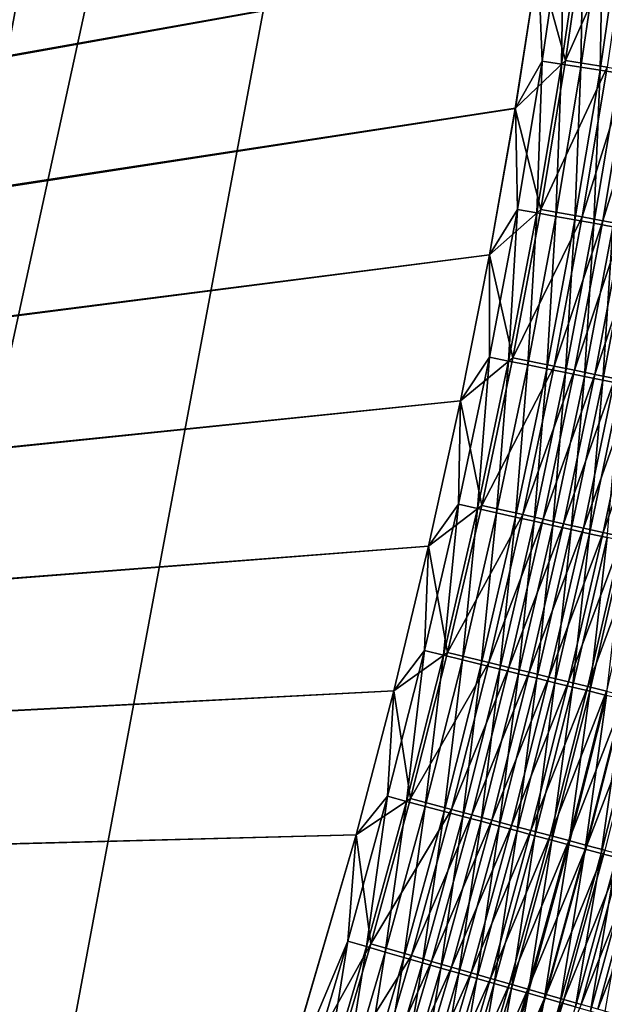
# Model space of a CAD drawing. Header units: metres. Extents: x -1 to 1402, y -1402 to 1.
# Tile 323 of 444: x 1186 to 1234, y -679 to -598. Entities that reach past the tile are written whole.
import ezdxf

# ---------------------------------------------------------------- set-up
doc = ezdxf.new("R2010")
doc.units = ezdxf.units.M

msp = doc.modelspace()

# ---------------------------------------------------------------- linework, layer by layer
at = {"layer": 'None0'}
for points in [[(1190.089233, -331.830353, -500.477753), (1184.196899, -321.140778, -500.477753), (759.270203, -676.616821, -500.477753)], [(1184.194092, -321.143036, -503.477753), (1190.089966, -331.832489, -503.477753), (762.366577, -676.864197, -503.477753)], [(1195.596069, -342.724152, -500.477753), (1190.089233, -331.830353, -500.477753), (759.270203, -676.616821, -500.477753)], [(762.366577, -676.864197, -503.477753), (1190.089966, -331.832489, -503.477753), (1195.600342, -342.725983, -503.477753)], [(759.270203, -676.616821, -500.477753), (1200.717407, -353.805603, -500.477753), (1195.596069, -342.724152, -500.477753)], [(1195.600342, -342.725983, -503.477753), (1200.7229, -353.80661, -503.477753), (762.366577, -676.864197, -503.477753)], [(1205.453003, -365.058044, -500.477753), (1200.717407, -353.805603, -500.477753), (759.270203, -676.616821, -500.477753)], [(1200.7229, -353.80661, -503.477753), (1205.455811, -365.057617, -503.477753), (762.366577, -676.864197, -503.477753)], [(1209.802612, -376.464935, -500.477753), (1205.453003, -365.058044, -500.477753), (759.270203, -676.616821, -500.477753)], [(762.366577, -676.864197, -503.477753), (1205.455811, -365.057617, -503.477753), (1209.801758, -376.46347, -503.477753)], [(759.270203, -676.616821, -500.477753), (1213.767578, -388.010193, -500.477753), (1209.802612, -376.464935, -500.477753)], [(1209.801758, -376.46347, -503.477753), (1213.765259, -388.009064, -503.477753), (762.366577, -676.864197, -503.477753)], [(1217.352539, -399.679108, -500.477753), (1213.767578, -388.010193, -500.477753), (759.270203, -676.616821, -500.477753)], [(1213.765259, -388.009064, -503.477753), (1217.35083, -399.679199, -503.477753), (762.366577, -676.864197, -503.477753)], [(1220.56311, -411.457306, -500.477753), (1217.352539, -399.679108, -500.477753), (759.270203, -676.616821, -500.477753)], [(762.366577, -676.864197, -503.477753), (1217.35083, -399.679199, -503.477753), (1220.562744, -411.458832, -503.477753)], [(759.270203, -676.616821, -500.477753), (1223.404785, -423.330414, -500.477753), (1220.56311, -411.457306, -500.477753)], [(1220.562744, -411.458832, -503.477753), (1223.40564, -423.332764, -503.477753), (762.366577, -676.864197, -503.477753)], [(1225.883057, -435.283936, -500.477753), (1223.404785, -423.330414, -500.477753), (759.270203, -676.616821, -500.477753)], [(1223.40564, -423.332764, -503.477753), (1225.884155, -435.286407, -503.477753), (762.366577, -676.864197, -503.477753)], [(1228.003662, -447.304108, -500.477753), (1225.883057, -435.283936, -500.477753), (759.270203, -676.616821, -500.477753)], [(762.366577, -676.864197, -503.477753), (1225.884155, -435.286407, -503.477753), (1228.005249, -447.307983, -503.477753)], [(759.270203, -676.616821, -500.477753), (1229.77356, -459.380157, -500.477753), (1228.003662, -447.304108, -500.477753)], [(1228.005249, -447.307983, -503.477753), (1229.775879, -459.386505, -503.477753), (762.366577, -676.864197, -503.477753)], [(1231.200439, -471.502319, -500.477753), (1229.77356, -459.380157, -500.477753), (759.270203, -676.616821, -500.477753)], [(1229.775879, -459.386505, -503.477753), (1231.203491, -471.510986, -503.477753), (762.366577, -676.864197, -503.477753)], [(1232.291626, -483.660858, -500.477753), (1231.200439, -471.502319, -500.477753), (759.270203, -676.616821, -500.477753)], [(762.366577, -676.864197, -503.477753), (1231.203491, -471.510986, -503.477753), (1232.295288, -483.670471, -503.477753)], [(759.270203, -676.616821, -500.477753), (1233.054688, -495.8461, -500.477753), (1232.291626, -483.660858, -500.477753)], [(1232.295288, -483.670471, -503.477753), (1233.058716, -495.854095, -503.477753), (762.366577, -676.864197, -503.477753)], [(1233.497192, -508.048248, -500.477753), (1233.054688, -495.8461, -500.477753), (759.270203, -676.616821, -500.477753)], [(1233.058716, -495.854095, -503.477753), (1233.500732, -508.052704, -503.477753), (762.366577, -676.864197, -503.477753)], [(1233.626465, -520.257629, -500.477753), (1233.497192, -508.048248, -500.477753), (759.270203, -676.616821, -500.477753)], [(762.366577, -676.864197, -503.477753), (1233.500732, -508.052704, -503.477753), (1233.629028, -520.258911, -503.477753)], [(759.270203, -676.616821, -500.477753), (1233.450317, -532.464478, -500.477753), (1233.626465, -520.257629, -500.477753)], [(1233.629028, -520.258911, -503.477753), (1233.450684, -532.465393, -503.477753), (762.366577, -676.864197, -503.477753)], [(1232.975708, -544.660522, -500.477753), (1233.450317, -532.464478, -500.477753), (759.270203, -676.616821, -500.477753)], [(1233.450684, -532.465393, -503.477753), (1232.973145, -544.664795, -503.477753), (762.366577, -676.864197, -503.477753)], [(1232.209473, -556.840393, -500.477753), (1232.975708, -544.660522, -500.477753), (759.270203, -676.616821, -500.477753)], [(762.366577, -676.864197, -503.477753), (1232.973145, -544.664795, -503.477753), (1232.203735, -556.849731, -503.477753)], [(759.270203, -676.616821, -500.477753), (1231.158203, -568.999084, -500.477753), (1232.209473, -556.840393, -500.477753)], [(1232.203735, -556.849731, -503.477753), (1231.14978, -569.012939, -503.477753), (762.366577, -676.864197, -503.477753)], [(1229.828735, -581.131714, -500.477753), (1231.158203, -568.999084, -500.477753), (759.270203, -676.616821, -500.477753)], [(1231.14978, -569.012939, -503.477753), (1229.818481, -581.148193, -503.477753), (762.366577, -676.864197, -503.477753)], [(1228.227539, -593.233276, -500.477753), (1229.828735, -581.131714, -500.477753), (759.270203, -676.616821, -500.477753)], [(762.366577, -676.864197, -503.477753), (1229.818481, -581.148193, -503.477753), (1228.216309, -593.250671, -503.477753)], [(1228.216309, -593.250671, -503.477753), (1232.255493, -589.148315, -503.31665), (1230.477173, -601.402161, -503.31662)], [(1228.565796, -601.446411, -500.44104), (1230.34436, -589.238831, -500.44104), (1228.227539, -593.233276, -500.477753)], [(1230.34436, -589.238831, -500.44104), (1228.565796, -601.446411, -500.44104), (1230.150879, -601.697205, -500.329803)], [(1231.934692, -589.454346, -500.329865), (1230.34436, -589.238831, -500.44104), (1230.150879, -601.697205, -500.329803)], [(1230.150879, -601.697205, -500.329803), (1231.732056, -601.947327, -500.144684), (1231.934692, -589.454346, -500.329865)], [(1230.477173, -601.402161, -503.31662), (1232.255493, -589.148315, -503.31665), (1235.691284, -589.610657, -502.834839)], [(1231.732056, -601.947327, -500.144684), (1233.521118, -589.669373, -500.144806), (1231.934692, -589.454346, -500.329865)], [(1230.477173, -601.402161, -503.31662), (1235.691284, -589.610657, -502.834839), (1233.901855, -601.94043, -502.834778)], [(1233.521118, -589.669373, -500.144806), (1231.732056, -601.947327, -500.144684), (1233.305176, -602.196228, -499.886322)], [(1235.099365, -589.883301, -499.886475), (1233.521118, -589.669373, -500.144806), (1233.305176, -602.196228, -499.886322)], [(1233.305176, -602.196228, -499.886322), (1234.866333, -602.443237, -499.555328), (1235.099365, -589.883301, -499.886475)], [(759.270203, -676.616821, -500.477753), (1226.361328, -605.298767, -500.477753), (1228.227539, -593.233276, -500.477753)], [(1228.216309, -593.250671, -503.477753), (1226.350342, -605.315491, -503.477753), (762.366577, -676.864197, -503.477753)], [(1226.350342, -605.315491, -503.477753), (1228.216309, -593.250671, -503.477753), (1230.477173, -601.402161, -503.31662)], [(1226.361328, -605.298767, -500.477753), (1228.565796, -601.446411, -500.44104), (1228.227539, -593.233276, -500.477753)], [(1226.350342, -605.315491, -503.477753), (1230.477173, -601.402161, -503.31662), (1228.436157, -613.614929, -503.31662)], [(1226.525635, -613.613037, -500.44101), (1228.565796, -601.446411, -500.44104), (1226.361328, -605.298767, -500.477753)], [(1228.565796, -601.446411, -500.44104), (1226.525635, -613.613037, -500.44101), (1228.10498, -613.898193, -500.329742)], [(1230.150879, -601.697205, -500.329803), (1228.565796, -601.446411, -500.44104), (1228.10498, -613.898193, -500.329742)], [(1228.436157, -613.614929, -503.31662), (1230.477173, -601.402161, -503.31662), (1233.901855, -601.94043, -502.834778)], [(1228.10498, -613.898193, -500.329742), (1229.680298, -614.182678, -500.144562), (1230.150879, -601.697205, -500.329803)], [(1233.901855, -601.94043, -502.834778), (1231.848389, -614.227417, -502.834656), (1228.436157, -613.614929, -503.31662)], [(1229.680298, -614.182678, -500.144562), (1231.732056, -601.947327, -500.144684), (1230.150879, -601.697205, -500.329803)], [(1231.732056, -601.947327, -500.144684), (1229.680298, -614.182678, -500.144562), (1231.247559, -614.465698, -499.886139)], [(1233.305176, -602.196228, -499.886322), (1231.732056, -601.947327, -500.144684), (1231.247559, -614.465698, -499.886139)], [(1231.247559, -614.465698, -499.886139), (1232.803101, -614.746582, -499.555023), (1233.305176, -602.196228, -499.886322)], [(1235.596802, -602.206848, -502.47522), (1231.848389, -614.227417, -502.834656), (1233.901855, -601.94043, -502.834778)], [(1235.596802, -602.206848, -502.47522), (1233.537109, -614.530579, -502.475037), (1231.848389, -614.227417, -502.834656)], [(1232.803101, -614.746582, -499.555023), (1234.866333, -602.443237, -499.555328), (1233.305176, -602.196228, -499.886322)], [(1234.866333, -602.443237, -499.555328), (1232.803101, -614.746582, -499.555023), (1234.342651, -615.024597, -499.151886)], [(1237.274536, -602.470581, -502.037506), (1233.537109, -614.530579, -502.475037), (1235.596802, -602.206848, -502.47522)], [(1237.274536, -602.470581, -502.037506), (1235.20874, -614.830627, -502.037231), (1233.537109, -614.530579, -502.475037)], [(1224.236694, -617.323303, -500.477753), (1226.361328, -605.298767, -500.477753), (759.270203, -676.616821, -500.477753)], [(1226.350342, -605.315491, -503.477753), (1224.227051, -617.337891, -503.477753), (762.366577, -676.864197, -503.477753)], [(1224.227051, -617.337891, -503.477753), (1226.350342, -605.315491, -503.477753), (1228.436157, -613.614929, -503.31662)], [(1224.236694, -617.323303, -500.477753), (1226.525635, -613.613037, -500.44101), (1226.361328, -605.298767, -500.477753)], [(1228.436157, -613.614929, -503.31662), (1226.138916, -625.777954, -503.316559), (1224.227051, -617.337891, -503.477753)], [(1224.230591, -625.730042, -500.440979), (1226.525635, -613.613037, -500.44101), (1224.236694, -617.323303, -500.477753)], [(1226.525635, -613.613037, -500.44101), (1224.230591, -625.730042, -500.440979), (1225.803589, -626.048767, -500.329651)], [(1228.10498, -613.898193, -500.329742), (1226.525635, -613.613037, -500.44101), (1225.803589, -626.048767, -500.329651)], [(1231.848389, -614.227417, -502.834656), (1226.138916, -625.777954, -503.316559), (1228.436157, -613.614929, -503.31662)], [(1225.803589, -626.048767, -500.329651), (1227.372559, -626.36676, -500.144409), (1228.10498, -613.898193, -500.329742)], [(1231.848389, -614.227417, -502.834656), (1229.537598, -626.462891, -502.834473), (1226.138916, -625.777954, -503.316559)], [(1227.372559, -626.36676, -500.144409), (1229.680298, -614.182678, -500.144562), (1228.10498, -613.898193, -500.329742)], [(1229.680298, -614.182678, -500.144562), (1227.372559, -626.36676, -500.144409), (1228.933594, -626.683105, -499.885864)], [(1231.247559, -614.465698, -499.886139), (1229.680298, -614.182678, -500.144562), (1228.933594, -626.683105, -499.885864)], [(1228.933594, -626.683105, -499.885864), (1230.482788, -626.99707, -499.554657), (1231.247559, -614.465698, -499.886139)], [(1233.537109, -614.530579, -502.475037), (1229.537598, -626.462891, -502.834473), (1231.848389, -614.227417, -502.834656)], [(1233.537109, -614.530579, -502.475037), (1231.219727, -626.80188, -502.474762), (1229.537598, -626.462891, -502.834473)], [(1230.482788, -626.99707, -499.554657), (1232.803101, -614.746582, -499.555023), (1231.247559, -614.465698, -499.886139)], [(1235.20874, -614.830627, -502.037231), (1231.219727, -626.80188, -502.474762), (1233.537109, -614.530579, -502.475037)], [(1232.803101, -614.746582, -499.555023), (1230.482788, -626.99707, -499.554657), (1232.016235, -627.3078, -499.151367)], [(1235.20874, -614.830627, -502.037231), (1232.884644, -627.137451, -502.036835), (1231.219727, -626.80188, -502.474762)], [(1234.342651, -615.024597, -499.151886), (1232.803101, -614.746582, -499.555023), (1232.016235, -627.3078, -499.151367)], [(1232.016235, -627.3078, -499.151367), (1233.529907, -627.614563, -498.676636), (1234.342651, -615.024597, -499.151886)], [(1236.859009, -615.126892, -501.521881), (1232.884644, -627.137451, -502.036835), (1235.20874, -614.830627, -502.037231)], [(1232.884644, -627.137451, -502.036835), (1236.859009, -615.126892, -501.521881), (1234.52832, -627.468689, -501.521332)], [(1233.529907, -627.614563, -498.676636), (1235.862427, -615.299011, -498.677307), (1234.342651, -615.024597, -499.151886)], [(1235.02002, -627.916565, -498.131073), (1235.862427, -615.299011, -498.677307), (1233.529907, -627.614563, -498.676636)], [(1221.860474, -629.30188, -500.477753), (1224.236694, -617.323303, -500.477753), (759.270203, -676.616821, -500.477753)], [(762.366577, -676.864197, -503.477753), (1224.227051, -617.337891, -503.477753), (1221.853271, -629.313049, -503.477753)], [(1226.138916, -625.777954, -503.316559), (1221.853271, -629.313049, -503.477753), (1224.227051, -617.337891, -503.477753)], [(1221.860474, -629.30188, -500.477753), (1224.230591, -625.730042, -500.440979), (1224.236694, -617.323303, -500.477753)], [(1221.685913, -637.792603, -500.440918), (1224.230591, -625.730042, -500.440979), (1221.860474, -629.30188, -500.477753)], [(1224.230591, -625.730042, -500.440979), (1221.685913, -637.792603, -500.440918), (1223.252197, -638.144165, -500.329529)], [(1223.590942, -637.88623, -503.316528), (1221.853271, -629.313049, -503.477753), (1226.138916, -625.777954, -503.316559)], [(1225.803589, -626.048767, -500.329651), (1224.230591, -625.730042, -500.440979), (1223.252197, -638.144165, -500.329529)], [(1229.537598, -626.462891, -502.834473), (1223.590942, -637.88623, -503.316528), (1226.138916, -625.777954, -503.316559)], [(1223.252197, -638.144165, -500.329529), (1224.814331, -638.494812, -500.144226), (1225.803589, -626.048767, -500.329651)], [(1229.537598, -626.462891, -502.834473), (1226.975098, -638.641907, -502.834259), (1223.590942, -637.88623, -503.316528)], [(1224.814331, -638.494812, -500.144226), (1227.372559, -626.36676, -500.144409), (1225.803589, -626.048767, -500.329651)], [(1227.372559, -626.36676, -500.144409), (1224.814331, -638.494812, -500.144226), (1226.368652, -638.843689, -499.885559)], [(1228.933594, -626.683105, -499.885864), (1227.372559, -626.36676, -500.144409), (1226.368652, -638.843689, -499.885559)], [(1226.368652, -638.843689, -499.885559), (1227.911133, -639.189941, -499.554199), (1228.933594, -626.683105, -499.885864)], [(1231.219727, -626.80188, -502.474762), (1226.975098, -638.641907, -502.834259), (1229.537598, -626.462891, -502.834473)], [(1227.911133, -639.189941, -499.554199), (1230.482788, -626.99707, -499.554657), (1228.933594, -626.683105, -499.885864)], [(1231.219727, -626.80188, -502.474762), (1228.649902, -639.01593, -502.474396), (1226.975098, -638.641907, -502.834259)], [(1230.482788, -626.99707, -499.554657), (1227.911133, -639.189941, -499.554199), (1229.437866, -639.532593, -499.150757)], [(1232.884644, -627.137451, -502.036835), (1228.649902, -639.01593, -502.474396), (1231.219727, -626.80188, -502.474762)], [(1228.649902, -639.01593, -502.474396), (1232.884644, -627.137451, -502.036835), (1230.307739, -639.386108, -502.036316)], [(1232.016235, -627.3078, -499.151367), (1230.482788, -626.99707, -499.554657), (1229.437866, -639.532593, -499.150757)], [(1229.437866, -639.532593, -499.150757), (1230.945068, -639.870911, -498.675842), (1232.016235, -627.3078, -499.151367)], [(1230.307739, -639.386108, -502.036316), (1232.884644, -627.137451, -502.036835), (1234.52832, -627.468689, -501.521332)], [(1234.52832, -627.468689, -501.521332), (1231.944336, -639.751526, -501.52066), (1230.307739, -639.386108, -502.036316)], [(1230.945068, -639.870911, -498.675842), (1233.529907, -627.614563, -498.676636), (1232.016235, -627.3078, -499.151367)], [(1236.14624, -627.7948, -500.928955), (1231.944336, -639.751526, -501.52066), (1234.52832, -627.468689, -501.521332)], [(1232.428711, -640.203918, -498.130066), (1233.529907, -627.614563, -498.676636), (1230.945068, -639.870911, -498.675842)], [(1231.944336, -639.751526, -501.52066), (1236.14624, -627.7948, -500.928955), (1233.555298, -640.111267, -500.92807)], [(1232.428711, -640.203918, -498.130066), (1235.02002, -627.916565, -498.131073), (1233.529907, -627.614563, -498.676636)], [(1233.885132, -640.530823, -497.514282), (1235.02002, -627.916565, -498.131073), (1232.428711, -640.203918, -498.130066)], [(1233.555298, -640.111267, -500.92807), (1236.14624, -627.7948, -500.928955), (1237.734497, -628.114868, -500.26059)], [(1237.734497, -628.114868, -500.26059), (1235.136841, -640.464417, -500.25946), (1233.555298, -640.111267, -500.92807)], [(759.270203, -676.616821, -500.477753), (1219.239014, -641.229553, -500.477753), (1221.860474, -629.30188, -500.477753)], [(1221.853271, -629.313049, -503.477753), (1219.235962, -641.236145, -503.477753), (762.366577, -676.864197, -503.477753)], [(1219.235962, -641.236145, -503.477753), (1221.853271, -629.313049, -503.477753), (1223.590942, -637.88623, -503.316528)], [(1219.239014, -641.229553, -500.477753), (1221.685913, -637.792603, -500.440918), (1221.860474, -629.30188, -500.477753)], [(1218.89624, -649.79834, -500.440887), (1221.685913, -637.792603, -500.440918), (1219.239014, -641.229553, -500.477753)], [(1220.4552, -650.181885, -500.329437), (1221.685913, -637.792603, -500.440918), (1218.89624, -649.79834, -500.440887)], [(1220.796875, -649.937439, -503.316437), (1219.235962, -641.236145, -503.477753), (1223.590942, -637.88623, -503.316528)], [(1223.252197, -638.144165, -500.329529), (1221.685913, -637.792603, -500.440918), (1220.4552, -650.181885, -500.329437)], [(1226.975098, -638.641907, -502.834259), (1220.796875, -649.937439, -503.316437), (1223.590942, -637.88623, -503.316528)], [(1220.4552, -650.181885, -500.329437), (1222.010254, -650.564453, -500.143982), (1223.252197, -638.144165, -500.329529)], [(1226.975098, -638.641907, -502.834259), (1224.165405, -650.762085, -502.833984), (1220.796875, -649.937439, -503.316437)], [(1222.010254, -650.564453, -500.143982), (1224.814331, -638.494812, -500.144226), (1223.252197, -638.144165, -500.329529)], [(1224.814331, -638.494812, -500.144226), (1222.010254, -650.564453, -500.143982), (1223.557373, -650.945068, -499.885193)], [(1226.368652, -638.843689, -499.885559), (1224.814331, -638.494812, -500.144226), (1223.557373, -650.945068, -499.885193)], [(1228.649902, -639.01593, -502.474396), (1224.165405, -650.762085, -502.833984), (1226.975098, -638.641907, -502.834259)], [(1223.557373, -650.945068, -499.885193), (1225.092651, -651.322815, -499.55368), (1226.368652, -638.843689, -499.885559)], [(1224.165405, -650.762085, -502.833984), (1228.649902, -639.01593, -502.474396), (1225.832642, -651.170288, -502.473999)], [(1225.092651, -651.322815, -499.55368), (1227.911133, -639.189941, -499.554199), (1226.368652, -638.843689, -499.885559)], [(1227.911133, -639.189941, -499.554199), (1225.092651, -651.322815, -499.55368), (1226.612427, -651.696655, -499.150055)], [(1225.832642, -651.170288, -502.473999), (1228.649902, -639.01593, -502.474396), (1230.307739, -639.386108, -502.036316)], [(1230.307739, -639.386108, -502.036316), (1227.48291, -651.57428, -502.035736), (1225.832642, -651.170288, -502.473999)], [(1229.437866, -639.532593, -499.150757), (1227.911133, -639.189941, -499.554199), (1226.612427, -651.696655, -499.150055)], [(1226.612427, -651.696655, -499.150055), (1228.112549, -652.065735, -498.674927), (1229.437866, -639.532593, -499.150757)], [(1231.944336, -639.751526, -501.52066), (1227.48291, -651.57428, -502.035736), (1230.307739, -639.386108, -502.036316)], [(1228.112549, -652.065735, -498.674927), (1230.945068, -639.870911, -498.675842), (1229.437866, -639.532593, -499.150757)], [(1227.48291, -651.57428, -502.035736), (1231.944336, -639.751526, -501.52066), (1229.111938, -651.973083, -501.519836)], [(1229.589355, -652.429077, -498.128906), (1230.945068, -639.870911, -498.675842), (1228.112549, -652.065735, -498.674927)], [(1229.111938, -651.973083, -501.519836), (1231.944336, -639.751526, -501.52066), (1233.555298, -640.111267, -500.92807)], [(1233.555298, -640.111267, -500.92807), (1230.715454, -652.365662, -500.927032), (1229.111938, -651.973083, -501.519836)], [(1229.589355, -652.429077, -498.128906), (1232.428711, -640.203918, -498.130066), (1230.945068, -639.870911, -498.675842)], [(1231.03894, -652.785706, -497.512848), (1232.428711, -640.203918, -498.130066), (1229.589355, -652.429077, -498.128906)], [(1235.136841, -640.464417, -500.25946), (1230.715454, -652.365662, -500.927032), (1233.555298, -640.111267, -500.92807)], [(1231.03894, -652.785706, -497.512848), (1233.885132, -640.530823, -497.514282), (1232.428711, -640.203918, -498.130066)], [(1216.379272, -653.101318, -500.477753), (1219.239014, -641.229553, -500.477753), (759.270203, -676.616821, -500.477753)], [(1219.235962, -641.236145, -503.477753), (1216.381348, -653.1026, -503.477753), (762.366577, -676.864197, -503.477753)], [(1216.379272, -653.101318, -500.477753), (1218.89624, -649.79834, -500.440887), (1219.239014, -641.229553, -500.477753)], [(1216.381348, -653.1026, -503.477753), (1219.235962, -641.236145, -503.477753), (1220.796875, -649.937439, -503.316437)], [(1230.715454, -652.365662, -500.927032), (1235.136841, -640.464417, -500.25946), (1232.289673, -652.750977, -500.258179)], [(1232.458496, -653.134888, -496.828369), (1233.885132, -640.530823, -497.514282), (1231.03894, -652.785706, -497.512848)], [(1232.289673, -652.750977, -500.258179), (1235.136841, -640.464417, -500.25946), (1236.685547, -640.810242, -499.516663)], [(1232.289673, -652.750977, -500.258179), (1236.685547, -640.810242, -499.516663), (1233.831177, -653.128418, -499.515045)], [(1233.885132, -640.530823, -497.514282), (1232.458496, -653.134888, -496.828369), (1235.311401, -640.850952, -496.830078)], [(1235.311401, -640.850952, -496.830078), (1232.458496, -653.134888, -496.828369), (1233.845459, -653.476074, -496.077362)], [(1215.866089, -661.744934, -500.440826), (1218.89624, -649.79834, -500.440887), (1216.379272, -653.101318, -500.477753)], [(1217.41748, -662.159668, -500.329285), (1218.89624, -649.79834, -500.440887), (1215.866089, -661.744934, -500.440826)], [(1217.76123, -661.929138, -503.316376), (1216.381348, -653.1026, -503.477753), (1220.796875, -649.937439, -503.316437)], [(1217.41748, -662.159668, -500.329285), (1220.4552, -650.181885, -500.329437), (1218.89624, -649.79834, -500.440887)], [(1224.165405, -650.762085, -502.833984), (1217.76123, -661.929138, -503.316376), (1220.796875, -649.937439, -503.316437)], [(1218.964844, -662.573364, -500.143738), (1220.4552, -650.181885, -500.329437), (1217.41748, -662.159668, -500.329285)], [(1217.76123, -661.929138, -503.316376), (1224.165405, -650.762085, -502.833984), (1221.113403, -662.821167, -502.833679)], [(1218.964844, -662.573364, -500.143738), (1222.010254, -650.564453, -500.143982), (1220.4552, -650.181885, -500.329437)], [(1222.010254, -650.564453, -500.143982), (1218.964844, -662.573364, -500.143738), (1220.504272, -662.984985, -499.884827)], [(1223.557373, -650.945068, -499.885193), (1222.010254, -650.564453, -500.143982), (1220.504272, -662.984985, -499.884827)], [(1220.504272, -662.984985, -499.884827), (1222.032104, -663.393433, -499.553131), (1223.557373, -650.945068, -499.885193)], [(1221.113403, -662.821167, -502.833679), (1224.165405, -650.762085, -502.833984), (1225.832642, -651.170288, -502.473999)], [(1222.032104, -663.393433, -499.553131), (1225.092651, -651.322815, -499.55368), (1223.557373, -650.945068, -499.885193)], [(1225.832642, -651.170288, -502.473999), (1222.772461, -663.262634, -502.473511), (1221.113403, -662.821167, -502.833679)], [(1225.092651, -651.322815, -499.55368), (1222.032104, -663.393433, -499.553131), (1223.544312, -663.797729, -499.149292)], [(1227.48291, -651.57428, -502.035736), (1222.772461, -663.262634, -502.473511), (1225.832642, -651.170288, -502.473999)], [(1222.772461, -663.262634, -502.473511), (1227.48291, -651.57428, -502.035736), (1224.414673, -663.699646, -502.035034)], [(1226.612427, -651.696655, -499.150055), (1225.092651, -651.322815, -499.55368), (1223.544312, -663.797729, -499.149292)], [(1223.544312, -663.797729, -499.149292), (1225.037109, -664.196838, -498.67392), (1226.612427, -651.696655, -499.150055)], [(1224.414673, -663.699646, -502.035034), (1227.48291, -651.57428, -502.035736), (1229.111938, -651.973083, -501.519836)], [(1225.037109, -664.196838, -498.67392), (1228.112549, -652.065735, -498.674927), (1226.612427, -651.696655, -499.150055)], [(1229.111938, -651.973083, -501.519836), (1226.035767, -664.130981, -501.518921), (1224.414673, -663.699646, -502.035034)], [(1228.112549, -652.065735, -498.674927), (1225.037109, -664.196838, -498.67392), (1226.506592, -664.589661, -498.127625)], [(1230.715454, -652.365662, -500.927032), (1226.035767, -664.130981, -501.518921), (1229.111938, -651.973083, -501.519836)], [(1226.035767, -664.130981, -501.518921), (1230.715454, -652.365662, -500.927032), (1227.63147, -664.555603, -500.925842)], [(1226.506592, -664.589661, -498.127625), (1229.589355, -652.429077, -498.128906), (1228.112549, -652.065735, -498.674927)], [(1227.948975, -664.975281, -497.511261), (1229.589355, -652.429077, -498.128906), (1226.506592, -664.589661, -498.127625)], [(1227.63147, -664.555603, -500.925842), (1230.715454, -652.365662, -500.927032), (1232.289673, -652.750977, -500.258179)], [(1227.948975, -664.975281, -497.511261), (1231.03894, -652.785706, -497.512848), (1229.589355, -652.429077, -498.128906)], [(1213.287231, -664.913025, -500.477753), (1216.379272, -653.101318, -500.477753), (759.270203, -676.616821, -500.477753)], [(762.366577, -676.864197, -503.477753), (1216.381348, -653.1026, -503.477753), (1213.295166, -664.90918, -503.477753)], [(1213.287231, -664.913025, -500.477753), (1215.866089, -661.744934, -500.440826), (1216.379272, -653.101318, -500.477753)], [(1213.295166, -664.90918, -503.477753), (1216.381348, -653.1026, -503.477753), (1217.76123, -661.929138, -503.316376)], [(1227.63147, -664.555603, -500.925842), (1232.289673, -652.750977, -500.258179), (1229.197876, -664.972412, -500.256683)], [(1229.361572, -665.352966, -496.826477), (1231.03894, -652.785706, -497.512848), (1227.948975, -664.975281, -497.511261)], [(1229.197876, -664.972412, -500.256683), (1232.289673, -652.750977, -500.258179), (1233.831177, -653.128418, -499.515045)], [(1233.831177, -653.128418, -499.515045), (1230.731934, -665.380615, -499.513245), (1229.197876, -664.972412, -500.256683)], [(1229.361572, -665.352966, -496.826477), (1232.458496, -653.134888, -496.828369), (1231.03894, -652.785706, -497.512848)], [(1230.741577, -665.721863, -496.075104), (1232.458496, -653.134888, -496.828369), (1229.361572, -665.352966, -496.826477)], [(1235.33728, -653.49707, -498.699677), (1230.731934, -665.380615, -499.513245), (1233.831177, -653.128418, -499.515045)], [(1232.458496, -653.134888, -496.828369), (1230.741577, -665.721863, -496.075104), (1233.845459, -653.476074, -496.077362)], [(1235.33728, -653.49707, -498.699677), (1232.230469, -665.779358, -498.69751), (1230.731934, -665.380615, -499.513245)], [(1233.845459, -653.476074, -496.077362), (1230.741577, -665.721863, -496.075104), (1232.086304, -666.08136, -495.259003)], [(1232.086304, -666.08136, -495.259003), (1235.196899, -653.808594, -495.261627), (1233.845459, -653.476074, -496.077362)], [(1233.393188, -666.430664, -494.380035), (1235.196899, -653.808594, -495.261627), (1232.086304, -666.08136, -495.259003)], [(1236.804932, -653.856323, -497.814087), (1232.230469, -665.779358, -498.69751), (1235.33728, -653.49707, -498.699677)], [(1236.804932, -653.856323, -497.814087), (1233.690918, -666.167969, -497.811523), (1232.230469, -665.779358, -498.69751)], [(1233.393188, -666.430664, -494.380035), (1236.510376, -654.131653, -494.383057), (1235.196899, -653.808594, -495.261627)], [(1234.659302, -666.769165, -493.440094), (1236.510376, -654.131653, -494.383057), (1233.393188, -666.430664, -494.380035)], [(1212.60022, -673.629944, -500.440796), (1215.866089, -661.744934, -500.440826), (1213.287231, -664.913025, -500.477753)], [(1214.143433, -674.075195, -500.329163), (1215.866089, -661.744934, -500.440826), (1212.60022, -673.629944, -500.440796)], [(1214.48877, -673.858948, -503.316284), (1213.295166, -664.90918, -503.477753), (1217.76123, -661.929138, -503.316376)], [(1214.143433, -674.075195, -500.329163), (1217.41748, -662.159668, -500.329285), (1215.866089, -661.744934, -500.440826)], [(1215.682739, -674.519226, -500.143494), (1217.41748, -662.159668, -500.329285), (1214.143433, -674.075195, -500.329163)], [(1214.48877, -673.858948, -503.316284), (1217.76123, -661.929138, -503.316376), (1221.113403, -662.821167, -502.833679)], [(1215.682739, -674.519226, -500.143494), (1218.964844, -662.573364, -500.143738), (1217.41748, -662.159668, -500.329285)], [(1221.113403, -662.821167, -502.833679), (1217.823608, -674.816711, -502.833313), (1214.48877, -673.858948, -503.316284)], [(1217.214233, -674.96106, -499.884399), (1218.964844, -662.573364, -500.143738), (1215.682739, -674.519226, -500.143494)], [(1220.504272, -662.984985, -499.884827), (1218.964844, -662.573364, -500.143738), (1217.214233, -674.96106, -499.884399)], [(1217.214233, -674.96106, -499.884399), (1218.734131, -675.399536, -499.55249), (1220.504272, -662.984985, -499.884827)], [(1222.772461, -663.262634, -502.473511), (1217.823608, -674.816711, -502.833313), (1221.113403, -662.821167, -502.833679)], [(1218.734131, -675.399536, -499.55249), (1222.032104, -663.393433, -499.553131), (1220.504272, -662.984985, -499.884827)], [(1217.823608, -674.816711, -502.833313), (1222.772461, -663.262634, -502.473511), (1219.474121, -675.29071, -502.472992)], [(1222.032104, -663.393433, -499.553131), (1218.734131, -675.399536, -499.55249), (1220.238525, -675.833496, -499.148438)], [(1219.474121, -675.29071, -502.472992), (1222.772461, -663.262634, -502.473511), (1224.414673, -663.699646, -502.035034)], [(1224.414673, -663.699646, -502.035034), (1221.107788, -675.759888, -502.034302), (1219.474121, -675.29071, -502.472992)], [(1223.544312, -663.797729, -499.149292), (1222.032104, -663.393433, -499.553131), (1220.238525, -675.833496, -499.148438)], [(1220.238525, -675.833496, -499.148438), (1221.723511, -676.261902, -498.672791), (1223.544312, -663.797729, -499.149292)], [(1226.035767, -664.130981, -501.518921), (1221.107788, -675.759888, -502.034302), (1224.414673, -663.699646, -502.035034)], [(1221.723511, -676.261902, -498.672791), (1225.037109, -664.196838, -498.67392), (1223.544312, -663.797729, -499.149292)], [(1221.107788, -675.759888, -502.034302), (1226.035767, -664.130981, -501.518921), (1222.720459, -676.223022, -501.517914)], [(1223.185181, -676.683594, -498.126221), (1225.037109, -664.196838, -498.67392), (1221.723511, -676.261902, -498.672791)], [(1222.720459, -676.223022, -501.517914), (1226.035767, -664.130981, -501.518921), (1227.63147, -664.555603, -500.925842)], [(1222.720459, -676.223022, -501.517914), (1227.63147, -664.555603, -500.925842), (1224.307983, -676.678894, -500.92453)], [(1225.037109, -664.196838, -498.67392), (1223.185181, -676.683594, -498.126221), (1226.506592, -664.589661, -498.127625)], [(1226.506592, -664.589661, -498.127625), (1223.185181, -676.683594, -498.126221), (1224.620117, -677.097473, -497.509552)], [(1224.307983, -676.678894, -500.92453), (1227.63147, -664.555603, -500.925842), (1229.197876, -664.972412, -500.256683)], [(1224.620117, -677.097473, -497.509552), (1227.948975, -664.975281, -497.511261), (1226.506592, -664.589661, -498.127625)], [(759.270203, -676.616821, -500.477753), (1206.427368, -688.345215, -500.477753), (1213.287231, -664.913025, -500.477753)], [(1213.295166, -664.90918, -503.477753), (1206.445801, -688.333069, -503.477753), (762.366577, -676.864197, -503.477753)], [(1206.427368, -688.345215, -500.477753), (1212.60022, -673.629944, -500.440796), (1213.287231, -664.913025, -500.477753)], [(1206.445801, -688.333069, -503.477753), (1213.295166, -664.90918, -503.477753), (1214.48877, -673.858948, -503.316284)], [(1229.197876, -664.972412, -500.256683), (1225.866211, -677.126404, -500.255035), (1224.307983, -676.678894, -500.92453)], [(1226.025269, -677.502808, -496.824402), (1227.948975, -664.975281, -497.511261), (1224.620117, -677.097473, -497.509552)], [(1230.731934, -665.380615, -499.513245), (1225.866211, -677.126404, -500.255035), (1229.197876, -664.972412, -500.256683)], [(1230.731934, -665.380615, -499.513245), (1227.392212, -677.564636, -499.51123), (1225.866211, -677.126404, -500.255035)], [(1226.025269, -677.502808, -496.824402), (1229.361572, -665.352966, -496.826477), (1227.948975, -664.975281, -497.511261)], [(1227.397949, -677.898804, -496.072632), (1229.361572, -665.352966, -496.826477), (1226.025269, -677.502808, -496.824402)], [(1232.230469, -665.779358, -498.69751), (1227.392212, -677.564636, -499.51123), (1230.731934, -665.380615, -499.513245)], [(1227.397949, -677.898804, -496.072632), (1230.741577, -665.721863, -496.075104), (1229.361572, -665.352966, -496.826477)], [(1232.230469, -665.779358, -498.69751), (1228.883057, -677.992737, -498.695099), (1227.392212, -677.564636, -499.51123)], [(1228.735596, -678.284607, -495.256134), (1230.741577, -665.721863, -496.075104), (1227.397949, -677.898804, -496.072632)], [(1230.741577, -665.721863, -496.075104), (1228.735596, -678.284607, -495.256134), (1232.086304, -666.08136, -495.259003)], [(1232.086304, -666.08136, -495.259003), (1228.735596, -678.284607, -495.256134), (1230.035522, -678.659607, -494.37674)], [(1233.690918, -666.167969, -497.811523), (1228.883057, -677.992737, -498.695099), (1232.230469, -665.779358, -498.69751)], [(1233.690918, -666.167969, -497.811523), (1230.335815, -678.409912, -497.808685), (1228.883057, -677.992737, -498.695099)], [(1230.035522, -678.659607, -494.37674), (1233.393188, -666.430664, -494.380035), (1232.086304, -666.08136, -495.259003)], [(1235.110107, -666.545593, -496.8573), (1230.335815, -678.409912, -497.808685), (1233.690918, -666.167969, -497.811523)], [(1231.295044, -679.022888, -493.43634), (1233.393188, -666.430664, -494.380035), (1230.035522, -678.659607, -494.37674)], [(1235.110107, -666.545593, -496.8573), (1231.747559, -678.815308, -496.854034), (1230.335815, -678.409912, -497.808685)], [(1231.295044, -679.022888, -493.43634), (1234.659302, -666.769165, -493.440094), (1233.393188, -666.430664, -494.380035)], [(1232.511353, -679.373718, -492.436768), (1234.659302, -666.769165, -493.440094), (1231.295044, -679.022888, -493.43634)], [(1236.485229, -666.911438, -495.836853), (1231.747559, -678.815308, -496.854034), (1235.110107, -666.545593, -496.8573)], [(1236.485229, -666.911438, -495.836853), (1233.115479, -679.20813, -495.833099), (1231.747559, -678.815308, -496.854034)], [(1232.511353, -679.373718, -492.436768), (1235.882324, -667.096069, -492.440979), (1234.659302, -666.769165, -493.440094)], [(1233.682007, -679.711365, -491.379913), (1235.882324, -667.096069, -492.440979), (1232.511353, -679.373718, -492.436768)], [(1237.813354, -667.264832, -494.752228), (1233.115479, -679.20813, -495.833099), (1236.485229, -666.911438, -495.836853)], [(1237.813354, -667.264832, -494.752228), (1234.436646, -679.587463, -494.747955), (1233.115479, -679.20813, -495.833099)], [(1209.102905, -685.451111, -500.440735), (1212.60022, -673.629944, -500.440796), (1206.427368, -688.345215, -500.477753)], [(1210.983887, -685.724548, -503.316162), (1206.445801, -688.333069, -503.477753), (1214.48877, -673.858948, -503.316284)], [(1210.637695, -685.926025, -500.32901), (1212.60022, -673.629944, -500.440796), (1209.102905, -685.451111, -500.440735)], [(1210.637695, -685.926025, -500.32901), (1214.143433, -674.075195, -500.329163), (1212.60022, -673.629944, -500.440796)], [(1212.168579, -686.39978, -500.143219), (1214.143433, -674.075195, -500.329163), (1210.637695, -685.926025, -500.32901)], [(1217.823608, -674.816711, -502.833313), (1210.983887, -685.724548, -503.316162), (1214.48877, -673.858948, -503.316284)], [(1212.168579, -686.39978, -500.143219), (1215.682739, -674.519226, -500.143494), (1214.143433, -674.075195, -500.329163)], [(1210.983887, -685.724548, -503.316162), (1217.823608, -674.816711, -502.833313), (1214.300659, -686.74646, -502.832947)], [(1213.691772, -686.871033, -499.883942), (1215.682739, -674.519226, -500.143494), (1212.168579, -686.39978, -500.143219)], [(1213.691772, -686.871033, -499.883942), (1217.214233, -674.96106, -499.884399), (1215.682739, -674.519226, -500.143494)], [(1215.203369, -687.338745, -499.551849), (1217.214233, -674.96106, -499.884399), (1213.691772, -686.871033, -499.883942)], [(1214.300659, -686.74646, -502.832947), (1217.823608, -674.816711, -502.833313), (1219.474121, -675.29071, -502.472992)], [(1215.203369, -687.338745, -499.551849), (1218.734131, -675.399536, -499.55249), (1217.214233, -674.96106, -499.884399)], [(1219.474121, -675.29071, -502.472992), (1215.942261, -687.252197, -502.472412), (1214.300659, -686.74646, -502.832947)], [(1218.734131, -675.399536, -499.55249), (1215.203369, -687.338745, -499.551849), (1216.699463, -687.801697, -499.147522)], [(1221.107788, -675.759888, -502.034302), (1215.942261, -687.252197, -502.472412), (1219.474121, -675.29071, -502.472992)], [(1215.942261, -687.252197, -502.472412), (1221.107788, -675.759888, -502.034302), (1217.567017, -687.752747, -502.033478)], [(1220.238525, -675.833496, -499.148438), (1218.734131, -675.399536, -499.55249), (1216.699463, -687.801697, -499.147522)], [(1216.699463, -687.801697, -499.147522), (1218.17627, -688.258667, -498.671631), (1220.238525, -675.833496, -499.148438)], [(1217.567017, -687.752747, -502.033478), (1221.107788, -675.759888, -502.034302), (1222.720459, -676.223022, -501.517914)], [(1218.17627, -688.258667, -498.671631), (1221.723511, -676.261902, -498.672791), (1220.238525, -675.833496, -499.148438)], [(759.270203, -676.616821, -500.477753), (1180.812378, -756.922546, -500.477753), (1190.149292, -734.370667, -500.477753)], [(1190.149292, -734.370667, -500.477753), (1198.700928, -711.504822, -500.477753), (759.270203, -676.616821, -500.477753)], [(1198.700928, -711.504822, -500.477753), (1206.427368, -688.345215, -500.477753), (759.270203, -676.616821, -500.477753)], [(1217.567017, -687.752747, -502.033478), (1222.720459, -676.223022, -501.517914), (1219.170898, -688.246887, -501.516815)], [(1219.630005, -688.708496, -498.124725), (1221.723511, -676.261902, -498.672791), (1218.17627, -688.258667, -498.671631)], [(1219.170898, -688.246887, -501.516815), (1222.720459, -676.223022, -501.517914), (1224.307983, -676.678894, -500.92453)], [(1224.307983, -676.678894, -500.92453), (1220.749756, -688.733276, -500.923126), (1219.170898, -688.246887, -501.516815)], [(1219.630005, -688.708496, -498.124725), (1223.185181, -676.683594, -498.126221), (1221.723511, -676.261902, -498.672791)], [(1221.057007, -689.149963, -497.50769), (1223.185181, -676.683594, -498.126221), (1219.630005, -688.708496, -498.124725)], [(1225.866211, -677.126404, -500.255035), (1220.749756, -688.733276, -500.923126), (1224.307983, -676.678894, -500.92453)], [(1223.185181, -676.683594, -498.126221), (1221.057007, -689.149963, -497.50769), (1224.620117, -677.097473, -497.509552)], [(1206.445801, -688.333069, -503.477753), (1198.725464, -711.488647, -503.477753), (762.366577, -676.864197, -503.477753)], [(762.366577, -676.864197, -503.477753), (1198.725464, -711.488647, -503.477753), (1190.171021, -734.35675, -503.477753)], [(1190.171021, -734.35675, -503.477753), (1180.820068, -756.91803, -503.477753), (762.366577, -676.864197, -503.477753)], [(1225.866211, -677.126404, -500.255035), (1222.299561, -689.210754, -500.253265), (1220.749756, -688.733276, -500.923126)], [(1224.620117, -677.097473, -497.509552), (1221.057007, -689.149963, -497.50769), (1222.454346, -689.582336, -496.822174)], [(1227.392212, -677.564636, -499.51123), (1222.299561, -689.210754, -500.253265), (1225.866211, -677.126404, -500.255035)], [(1227.392212, -677.564636, -499.51123), (1223.817139, -689.678284, -499.509064), (1222.299561, -689.210754, -500.253265)], [(1222.454346, -689.582336, -496.822174), (1226.025269, -677.502808, -496.824402), (1224.620117, -677.097473, -497.509552)], [(1223.819458, -690.0047, -496.070007), (1226.025269, -677.502808, -496.824402), (1222.454346, -689.582336, -496.822174)], [(1228.883057, -677.992737, -498.695099), (1223.817139, -689.678284, -499.509064), (1227.392212, -677.564636, -499.51123)], [(1223.819458, -690.0047, -496.070007), (1227.397949, -677.898804, -496.072632), (1226.025269, -677.502808, -496.824402)], [(1228.883057, -677.992737, -498.695099), (1225.299805, -690.13501, -498.692505), (1223.817139, -689.678284, -499.509064)], [(1225.149658, -690.41626, -495.253052), (1227.397949, -677.898804, -496.072632), (1223.819458, -690.0047, -496.070007)], [(1225.149658, -690.41626, -495.253052), (1228.735596, -678.284607, -495.256134), (1227.397949, -677.898804, -496.072632)], [(1226.442383, -690.816162, -494.373199), (1228.735596, -678.284607, -495.256134), (1225.149658, -690.41626, -495.253052)], [(1230.335815, -678.409912, -497.808685), (1225.299805, -690.13501, -498.692505), (1228.883057, -677.992737, -498.695099)], [(1230.335815, -678.409912, -497.808685), (1226.744507, -690.580078, -497.805634), (1225.299805, -690.13501, -498.692505)], [(1228.735596, -678.284607, -495.256134), (1226.442383, -690.816162, -494.373199), (1230.035522, -678.659607, -494.37674)], [(1231.747559, -678.815308, -496.854034), (1226.744507, -690.580078, -497.805634), (1230.335815, -678.409912, -497.808685)], [(1230.035522, -678.659607, -494.37674), (1226.442383, -690.816162, -494.373199), (1227.694824, -691.203613, -493.432312)], [(1227.694824, -691.203613, -493.432312), (1231.295044, -679.022888, -493.43634), (1230.035522, -678.659607, -494.37674)]]:
    msp.add_3dface(points, dxfattribs=at)
at = {"layer": 'None01'}
for points in [[(1150.81958, -781.702271, -521.977783), (1294.119019, -124.129761, -521.977783), (1274.459961, -120.453018, -521.977783)], [(1274.459961, -120.453018, -521.977783), (1274.459961, -120.453018, -541.977783), (1150.81958, -781.702271, -521.977783)], [(1274.459961, -120.453018, -541.977783), (1150.81958, -781.702271, -541.977783), (1150.81958, -781.702271, -521.977783)], [(1294.119019, -124.129761, -541.977783), (1150.81958, -781.702271, -541.977783), (1274.459961, -120.453018, -541.977783)], [(1170.478882, -785.378174, -521.977783), (1294.119019, -124.129761, -521.977783), (1150.81958, -781.702271, -521.977783)], [(1294.119019, -124.129761, -541.977783), (1170.478882, -785.378174, -541.977783), (1150.81958, -781.702271, -541.977783)], [(1170.478882, -785.378174, -521.977783), (1170.478882, -785.378174, -541.977783), (1294.119019, -124.129761, -521.977783)], [(1170.478882, -785.378174, -541.977783), (1294.119019, -124.129761, -541.977783), (1294.119019, -124.129761, -521.977783)]]:
    msp.add_3dface(points, dxfattribs=at)

doc.saveas('drawing.dxf')
